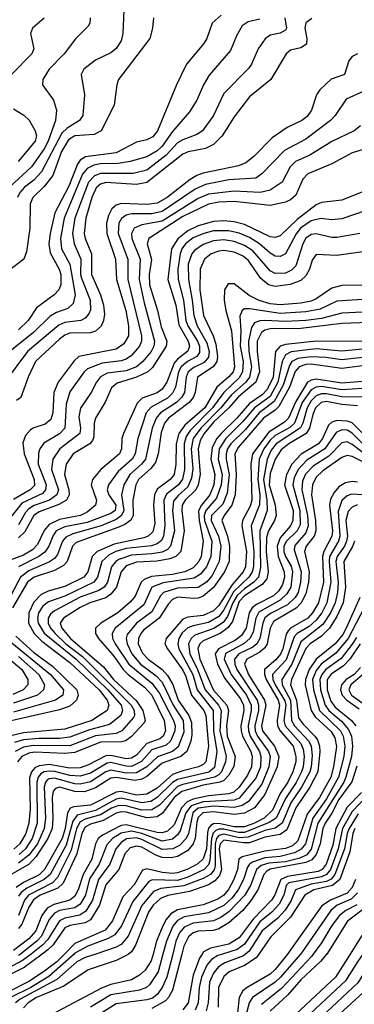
# Model space of a CAD drawing. Header units: inches. Extents: x 990535 to 1117859, y 769386 to 892122.
# Tile 884 of 1056: x 1056535 to 1057838, y 859804 to 863643. Entities that reach past the tile are written whole.
import ezdxf

# ---------------------------------------------------------------- set-up
doc = ezdxf.new("R2010")
doc.units = ezdxf.units.IN
doc.header["$MEASUREMENT"] = 0
doc.layers.add('B0855', color=7, linetype='Continuous')
doc.layers.add('B0856', color=7, linetype='Continuous')

msp = doc.modelspace()

# ---------------------------------------------------------------- linework, layer by layer
at = {"layer": 'B0855', "color": 5}
for points, elevation in [([(1056578.8, 860000), (1056545.7, 859974.3), (1056470, 859934.2)], 3760), ([(1056709.3, 860000), (1056679.4, 859970), (1056627, 859930), (1056570, 859893.4), (1056488.3, 859851.7)], 3820), ([(1056622.4, 860000), (1056552.2, 859947.8), (1056490, 859915.6)], 3780), ([(1056746.8, 860000), (1056647.9, 859912.1), (1056578.1, 859870), (1056498.3, 859830)], 3840), ([(1056830.8, 860000), (1056790, 859986.5), (1056757.6, 859970), (1056679.9, 859900.1), (1056536.5, 859823.5), (1056518.6, 859810)], 3860), ([(1056537.7, 860000), (1056530, 859994)], 3740), ([(1056958.2, 860000), (1056950, 859993.9), (1056910, 859975.1), (1056801.5, 859938.5), (1056706, 859874), (1056600.6, 859830), (1056567.7, 859810), (1056549.8, 859790)], 3880), ([(1057054, 860000), (1057046.8, 859973.2), (1057023.4, 859936.6), (1057002, 859918), (1056970, 859899.9), (1056890, 859881.6), (1056852.7, 859867.3), (1056657.7, 859762.3)], 3920), ([(1057092.7, 860000), (1057074, 859930), (1057039.8, 859880.2), (1057028.5, 859870), (1057001.3, 859858.7), (1056890, 859841.2), (1056810, 859792.9)], 3940), ([(1057130.6, 860000), (1057108.2, 859910), (1057090.2, 859869.8), (1057070, 859842.1), (1057051.6, 859828.4), (1057030, 859821.4), (1056910, 859805.5), (1056830, 859754.9)], 3960), ([(1057166.4, 860000), (1057130, 859859.3), (1057114.2, 859830), (1057102.1, 859817.9), (1057050, 859788)], 3980), ([(1057245.6, 860000), (1057235.7, 859984.3), (1057210, 859918), (1057190.4, 859810), (1057170, 859782.2)], 4020), ([(1057325, 860000), (1057306.1, 859993.9), (1057281.3, 859978.7), (1057264.1, 859955.9), (1057242.5, 859910), (1057233.8, 859870), (1057229.5, 859810), (1057218.7, 859781.3)], 4040), ([(1057414.9, 860000), (1057406.6, 859993.4), (1057334.2, 859965.8), (1057309.5, 859950), (1057290, 859925.4), (1057273.8, 859890), (1057268.7, 859810), (1057261.1, 859778.9)], 4060), ([(1057466, 860000), (1057455.3, 859984.7), (1057410, 859955.2), (1057350.1, 859930), (1057330, 859912.6), (1057309, 859870), (1057307.3, 859792.7)], 4080), ([(1057577.5, 860000), (1057530, 859939.9), (1057510, 859921.3), (1057420.7, 859870), (1057403.9, 859856.1), (1057390, 859830), (1057383.2, 859770)], 4120), ([(1057628.3, 860000), (1057550.4, 859909.6), (1057530, 859890), (1057441.5, 859830), (1057429.2, 859810), (1057402.8, 859710)], 4140), ([(1057678.5, 860000), (1057671.3, 859990), (1057554.8, 859865.2), (1057476.4, 859803.6)], 4160), ([(1057730.6, 860000), (1057730, 859999), (1057708, 859972), (1057630, 859899.3), (1057579.8, 859840.2), (1057510, 859777.7)], 4180), ([(1057821.8, 860000), (1057764.6, 859910), (1057571.5, 859728.5)], 4220), ([(1057871.8, 860000), (1057850, 859970), (1057804.3, 859895.7), (1057610, 859715)], 4240), ([(1057929.8, 860000), (1057918.4, 859981.6), (1057890, 859948.7), (1057852.3, 859887.7), (1057710, 859754.8)], 4260), ([(1057984.3, 860000), (1057950, 859940.6), (1057871.9, 859848.1), (1057750, 859737.9)], 4280)]:
    msp.add_lwpolyline(points, dxfattribs=dict(at, elevation=elevation))
at = {"layer": 'B0856', "color": 5}
for points, elevation in [([(1056941.7, 863710), (1056936.9, 863590), (1056930, 863561.1), (1056910, 863530.7), (1056890, 863514), (1056830, 863486.2), (1056784.8, 863450), (1056774.4, 863430), (1056787.1, 863350), (1056781.1, 863270), (1056767.7, 863250), (1056719, 863221), (1056698.7, 863201.3), (1056619.8, 863050), (1056590, 863017), (1056553.4, 862990), (1056535.3, 862970), (1056525.8, 862950)], 3060), ([(1057470, 863645), (1057424.4, 863635.6), (1057400.7, 863619.3), (1057378.9, 863581.1), (1057356.4, 863523.6), (1057272.9, 863427.1), (1057250.6, 863390), (1057224.5, 863330), (1057195.9, 863284.1), (1057130, 863207.7), (1057090, 863150), (1057070, 863132.1), (1057030, 863108.3), (1056965.5, 863090), (1056917.9, 863082.1), (1056850, 863081.3), (1056823.3, 863076.7), (1056797.2, 863062.8), (1056779.4, 863040.6), (1056707.3, 862870), (1056693.7, 862790), (1056697.6, 862750), (1056730.3, 862690), (1056751.2, 862570), (1056743, 862537), (1056722.4, 862517.6), (1056678.5, 862501.5), (1056653.1, 862486.9), (1056590, 862425.5), (1056430, 862298)], 3140), ([(1057567.8, 863650), (1057573.4, 863610), (1057570, 863602.5), (1057549, 863591), (1057510, 863583.1), (1057491.3, 863568.7), (1057463.6, 863530), (1057437.9, 863470), (1057426.4, 863453.6), (1057330, 863355), (1057289.7, 863270), (1057246.5, 863210), (1057224.6, 863195.4), (1057170, 863175.2), (1057150, 863162.7), (1057105.5, 863114.5), (1057030, 863056.6), (1056976.4, 863043.6), (1056850, 863044), (1056825.5, 863034.5), (1056802.4, 863010), (1056749.4, 862870), (1056739.9, 862810), (1056746.2, 862770), (1056772.3, 862710), (1056771.5, 862650), (1056775.2, 862635.2), (1056809.2, 862550), (1056810, 862512.3), (1056803.6, 862496.4), (1056790, 862479.2), (1056772.8, 862470), (1056710, 862462), (1056687.6, 862452.4), (1056564.9, 862350), (1056482.1, 862237.9)], 3160), ([(1057055.7, 863650), (1057052.6, 863610), (1057041.5, 863570), (1056919, 863410), (1056912.5, 863390), (1056902.6, 863310), (1056851.4, 863210), (1056824.3, 863195.7), (1056750, 863190), (1056725.1, 863174.9), (1056697.8, 863130), (1056663.7, 863036.2), (1056630, 862993), (1056586.1, 862950), (1056575.1, 862924.9), (1056574, 862830), (1056561.2, 862738.8), (1056550.8, 862709.2), (1056490, 862663.2)], 3080), ([(1056809.4, 863650), (1056807.7, 863630), (1056801.5, 863618.5), (1056751.4, 863568.6), (1056707.8, 863510), (1056649.6, 863450), (1056624.4, 863410), (1056623.2, 863390), (1056666, 863330), (1056678.4, 863290), (1056674.2, 863250), (1056645.9, 863170), (1056630, 863139.9), (1056580.4, 863070), (1056494.5, 862990)], 3040), ([(1056630.1, 863649.9), (1056584.7, 863610), (1056576.3, 863590), (1056590.1, 863530.1), (1056582, 863510), (1056502.8, 863430)], 3020), ([(1057672.5, 863647.5), (1057649, 863631), (1057645.5, 863610), (1057653, 863570), (1057651.4, 863548.6), (1057630, 863534.1), (1057590, 863524.3), (1057572.6, 863510), (1057512.7, 863410), (1057430, 863342.8), (1057370, 863264.5), (1057323, 863190), (1057290, 863157.1), (1057258.4, 863141.6), (1057191.6, 863128.4), (1057170, 863118.9), (1057030, 863008.4), (1056990, 863001.3), (1056870, 863007.9), (1056850, 863001.5), (1056832.7, 862987.3), (1056815.1, 862950), (1056792.1, 862870), (1056785.6, 862810), (1056789.6, 862790), (1056814.8, 862730), (1056814.7, 862650), (1056849.6, 862570), (1056861.6, 862530), (1056864.5, 862495.5), (1056861.3, 862470), (1056851.9, 862448.2), (1056830, 862429.2), (1056810, 862422.9), (1056730, 862421.6), (1056710, 862413.5), (1056690, 862397.6), (1056596.8, 862310), (1056567.5, 862250), (1056539.1, 862170), (1056522.2, 862157.8)], 3180), ([(1057319.3, 863660.7), (1057284.7, 863630), (1057264.1, 863570), (1057252.1, 863550), (1057185, 863470), (1057145.3, 863390), (1057071, 863210), (1057053.2, 863186.8), (1057030, 863174.9), (1056990, 863165.6), (1056910, 863124.8), (1056791.6, 863108.4), (1056770, 863095), (1056759.5, 863080.5), (1056726.1, 862993.9), (1056671.6, 862890), (1056653, 862810), (1056648.6, 862770), (1056653.9, 862733.9), (1056688.9, 862670), (1056694.4, 862650), (1056694.8, 862610), (1056687.4, 862590), (1056669.5, 862570), (1056599.7, 862520.3), (1056567.6, 862470), (1056530, 862434.2)], 3120), ([(1057850, 863510.7), (1057830, 863500.5), (1057816.4, 863483.6), (1057800.1, 863430), (1057747.9, 863412.1), (1057703.6, 863370), (1057691.3, 863350), (1057671.7, 863290), (1057654.1, 863265.9), (1057633.4, 863250), (1057577, 863223), (1057517.7, 863182.3), (1057447, 863110), (1057415.4, 863084.7), (1057386.5, 863073.5), (1057250, 863044.8), (1057224.4, 863035.6), (1057199.3, 863020.7), (1057109.3, 862950), (1057070, 862928.5), (1057030, 862922.6), (1056930, 862926.3), (1056910, 862920.2), (1056893.8, 862906.2), (1056880.4, 862879.6), (1056872.5, 862850), (1056873.5, 862810), (1056907.9, 862710), (1056911.3, 862630), (1056948.5, 862510), (1056958.7, 862450), (1056959.1, 862410), (1056940.9, 862379.1), (1056910, 862358), (1056765.3, 862330), (1056746.6, 862313.4), (1056684.6, 862230), (1056667.4, 862190), (1056663.5, 862110), (1056656, 862084), (1056634.2, 862065.8), (1056590, 862052.4), (1056576.1, 862043.9), (1056557.7, 862022.3), (1056547, 861993), (1056552.1, 861950), (1056590.7, 861850), (1056592.4, 861827.6), (1056576, 861810), (1056510, 861772.4)], 3220), ([(1057874.9, 863365.1), (1057807, 863333), (1057764.2, 863270), (1057745.3, 863250), (1057650, 863177.7), (1057566.2, 863133.8), (1057477.9, 863042.1), (1057454.7, 863025.3), (1057350, 863018.3), (1057258.8, 863001.2), (1057217.8, 862982.2), (1057090, 862895.6), (1057050, 862886.2), (1056970, 862886.2), (1056950, 862881.2), (1056931.4, 862868.6), (1056921, 862850), (1056918, 862810), (1056956.4, 862710), (1056955.8, 862630), (1057009.8, 862410), (1057009.5, 862390), (1057001.3, 862370), (1056970, 862333.9), (1056950, 862319.5), (1056930, 862313.1), (1056855.8, 862304.2), (1056798.2, 862281.8), (1056785.5, 862270), (1056730, 862191.6), (1056715.8, 862144.2), (1056710.4, 862050), (1056690, 862028.7), (1056628.3, 861991.7), (1056613.2, 861970), (1056607.5, 861952.5), (1056607, 861910), (1056637.4, 861830), (1056635.7, 861810), (1056623.8, 861796.2), (1056542.5, 861757.5), (1056489.2, 861690.8)], 3240), ([(1056510, 863295.4), (1056551.4, 863271.4), (1056571.7, 863251.8), (1056595.2, 863210), (1056600.5, 863190), (1056595.1, 863170), (1056528.2, 863090)], 3020), ([(1057862.6, 863230), (1057837.8, 863210), (1057751.2, 863168.8), (1057664.7, 863115.3), (1057609.6, 863090), (1057588.2, 863070), (1057557.2, 863010), (1057510, 862978.3), (1057470.9, 862969.1), (1057370, 862975.3), (1057270, 862962.8), (1057230, 862946), (1057090, 862857.9), (1057010, 862843.2), (1056980.1, 862830), (1056970.1, 862810), (1056971.2, 862790), (1057003.8, 862710), (1056999.8, 862630), (1057019.3, 862539.3), (1057060, 862390), (1057056.8, 862370), (1057046.2, 862350), (1057014.1, 862310), (1056989.7, 862290), (1056950, 862274.1), (1056875.6, 862264.4), (1056849.8, 862250.2), (1056833.6, 862230), (1056812.8, 862190), (1056771.4, 862128.6), (1056765.4, 862094.6), (1056771.4, 862050), (1056768.4, 862030), (1056690.7, 861970), (1056663.8, 861930), (1056657.9, 861890), (1056685.2, 861810), (1056679.9, 861790), (1056650.5, 861770), (1056591.6, 861748.4), (1056570, 861735.7), (1056557.7, 861722.3), (1056530, 861673.8)], 3260), ([(1057911.3, 863148.7), (1057830, 863123.7), (1057750, 863081.7), (1057657.4, 863042.6), (1057637.9, 863022), (1057610, 862958.5), (1057590, 862941.2), (1057570, 862931.3), (1057510, 862918.8), (1057370, 862934), (1057310, 862931.7), (1057270, 862924.2), (1057170, 862876.5), (1057037.4, 862790), (1057031.1, 862768.9), (1057048.5, 862708.5), (1057039.2, 862650), (1057040.8, 862610), (1057071.5, 862510), (1057085.5, 862445.5), (1057108, 862390), (1057105.4, 862370), (1057052.6, 862287.4), (1057034, 862270), (1056990.3, 862249.7), (1056914.2, 862225.8), (1056891.7, 862208.3), (1056867.8, 862152.2), (1056829.7, 862090), (1056824.6, 862070), (1056823.1, 862016.9), (1056817.7, 862002.3), (1056807.8, 861990), (1056742.6, 861950), (1056716.1, 861910), (1056709.1, 861870), (1056726.3, 861810), (1056727.8, 861790), (1056717.4, 861770), (1056686.6, 861753.4), (1056610, 861724.1), (1056590, 861710.2), (1056554.1, 861645.9), (1056530, 861623.3)], 3280), ([(1057910, 862988.3), (1057790, 862939.9), (1057710, 862930.3), (1057690, 862921.9), (1057615.2, 862864.8), (1057550, 862801), (1057542, 862798), (1057530, 862793.9), (1057510, 862797.1), (1057410, 862844.2), (1057370, 862855.5), (1057330, 862859.1), (1057290, 862856.5), (1057230, 862839.3), (1057190, 862820.5), (1057150.8, 862789.2), (1057126.3, 862750), (1057112.3, 862630), (1057142.7, 862530), (1057154, 862454), (1057191.3, 862390), (1057196.2, 862370), (1057189.5, 862350.5), (1057150, 862319.7), (1057136.4, 862303.6), (1057108.1, 862230), (1057090, 862202.2), (1057070, 862187.8), (1057012.4, 862167.6), (1056991.9, 862148.2), (1056938.6, 862030), (1056932.4, 862010), (1056931.3, 861970), (1056923.3, 861950), (1056850.7, 861889.3), (1056817.8, 861850), (1056813.4, 861830), (1056834.3, 861770), (1056829.4, 861750), (1056797, 861723), (1056771.7, 861710), (1056690, 861694.7), (1056650, 861675.5), (1056630, 861651.6), (1056603.6, 861596.4), (1056584, 861576), (1056550, 861554.8), (1056490, 861532.8)], 3320), ([(1057930, 862914.9), (1057790, 862866.8), (1057750, 862862.5), (1057708.3, 862868.3), (1057670, 862859.5), (1057628.1, 862830), (1057611.1, 862808.9), (1057570, 862730.4), (1057550, 862719.7), (1057530, 862721.6), (1057510, 862732.9), (1057468.3, 862770), (1057430, 862794.1), (1057390, 862811.3), (1057350, 862820.5), (1057290, 862819.7), (1057252.1, 862810), (1057210, 862792.6), (1057180.1, 862770), (1057166.1, 862750), (1057159.8, 862730), (1057151.1, 862670), (1057152.2, 862630), (1057173.2, 862550), (1057182.5, 862470), (1057190.2, 862450), (1057227, 862390), (1057235.1, 862370), (1057235, 862345), (1057225, 862330), (1057187.8, 862310), (1057163.8, 862290), (1057153, 862270), (1057141, 862210), (1057130, 862187.6), (1057110, 862167.6), (1057047.4, 862132.6), (1057027.4, 862110), (1056994.5, 862010), (1056985.1, 861950), (1056972.5, 861930), (1056918.5, 861881.5), (1056880.4, 861830), (1056875.3, 861810), (1056882.1, 861790), (1056908.8, 861750), (1056906.2, 861730), (1056890, 861717.8), (1056797.4, 861682.6), (1056710, 861666), (1056677.2, 861650), (1056663.2, 861630), (1056648.3, 861590), (1056632.7, 861567.3), (1056609.4, 861550), (1056530, 861510)], 3340), ([(1057860.2, 862810), (1057770, 862793.8), (1057750, 862793.5), (1057690, 862807.9), (1057670, 862805.3), (1057650, 862791.7), (1057637.6, 862770), (1057610, 862683.2), (1057593.7, 862666.3), (1057570, 862655.6), (1057530, 862653.4), (1057510, 862664.1), (1057442.4, 862742.4), (1057410, 862762.7), (1057370, 862778.3), (1057330, 862784.4), (1057290, 862780.6), (1057250, 862766.5), (1057216, 862744), (1057204.7, 862730), (1057191, 862690), (1057192.1, 862630), (1057206.8, 862550), (1057212.4, 862490), (1057226.5, 862450), (1057263.9, 862383.9), (1057272.6, 862350), (1057270, 862326.8), (1057253.6, 862306.4), (1057212.5, 862287.5), (1057191, 862270), (1057183.7, 862250), (1057176.9, 862190), (1057165.2, 862170), (1057145.1, 862150), (1057083.7, 862110), (1057066, 862090), (1057051, 862050), (1057024.4, 861930), (1057009.8, 861910), (1056963.7, 861870), (1056940.4, 861830), (1056930.7, 861790), (1056940.3, 861730), (1056930.7, 861710), (1056910, 861694.6), (1056852.6, 861670), (1056741.7, 861638.3), (1056714.7, 861625.3), (1056702, 861610), (1056682, 861558), (1056670, 861542.2), (1056651.3, 861528.7), (1056570, 861494.8), (1056538.4, 861470), (1056452, 861310)], 3360), ([(1057890, 862740.3), (1057770, 862723.6), (1057690, 862727.5), (1057674.6, 862705.4), (1057664, 862670), (1057650, 862644.2), (1057630, 862626.1), (1057588.8, 862611.2), (1057530, 862603.2), (1057503.5, 862610), (1057474.5, 862634.5), (1057425.2, 862705.2), (1057402.4, 862722.4), (1057370, 862737.1), (1057330, 862742.8), (1057310, 862740.3), (1057280.9, 862730), (1057254.2, 862710), (1057237.7, 862670), (1057236.5, 862590), (1057250.7, 862490), (1057288.9, 862410), (1057298.2, 862378.2), (1057305.6, 862330), (1057302.7, 862310), (1057288.9, 862290), (1057227.4, 862250), (1057218.5, 862190), (1057210.2, 862170), (1057194.3, 862150), (1057114.3, 862090), (1057098.7, 862070), (1057086, 862034), (1057073.5, 861950), (1057063.1, 861916.9), (1057046.1, 861893.9), (1056997.8, 861850), (1056986.9, 861830), (1056975.2, 861770), (1056976.1, 861710), (1056967.6, 861692.4), (1056944.7, 861675.3), (1056917.2, 861662.8), (1056755.1, 861604.9), (1056740.2, 861590), (1056719.5, 861530), (1056705.5, 861514.5), (1056670, 861495.8), (1056590.5, 861470), (1056565.4, 861450), (1056506.8, 861350)], 3380), ([(1057910, 862608.2), (1057790, 862607.2), (1057750, 862596.6), (1057690, 862554.4), (1057670, 862545.7), (1057630, 862537.4), (1057550, 862531.4), (1057510, 862535.2), (1057467.8, 862547.8), (1057428.3, 862568.3), (1057370, 862614), (1057347.2, 862612.8), (1057332.8, 862590), (1057331.3, 862550), (1057337.5, 862510), (1057360.4, 862430), (1057372.1, 862287.9), (1057365.7, 862270), (1057350, 862250.5), (1057302.5, 862210), (1057255.8, 862130), (1057178, 862062), (1057154.5, 862030), (1057144.2, 861990), (1057143.2, 861910), (1057135.8, 861870), (1057121.1, 861850), (1057070, 861812.3), (1057059.5, 861790), (1057056.3, 861750), (1057061.4, 861678.6), (1057053.9, 861646.1), (1057035.7, 861630), (1057017.6, 861622.4), (1056902.2, 861597.8), (1056835.8, 861570), (1056817.1, 861550), (1056799.5, 861490), (1056784.7, 861470), (1056710, 861433.2), (1056645.3, 861414.7), (1056618.4, 861401.6), (1056590, 861372.2), (1056569.7, 861330), (1056568.5, 861290), (1056591.4, 861250), (1056620.4, 861220.4), (1056730, 861137), (1056844.3, 861030), (1056875.2, 860990), (1056881.9, 860970), (1056875.2, 860950), (1056815.6, 860910), (1056710, 860876.5), (1056550, 860863.1), (1056495.3, 860850)], 3420), ([(1057970, 862559), (1057770, 862545.6), (1057705.5, 862514.5), (1057650, 862503.6), (1057550, 862498.3), (1057430, 862516.5), (1057410, 862515.8), (1057401.3, 862510), (1057392.8, 862487.2), (1057396.1, 862430), (1057393.3, 862370), (1057405, 862310), (1057402.8, 862270), (1057390, 862247.2), (1057330.2, 862189.8), (1057286.2, 862130), (1057198.4, 862041.6), (1057182.6, 862017.4), (1057175, 861990), (1057176.4, 861890), (1057168.3, 861851.7), (1057153.1, 861830), (1057106.4, 861793.6), (1057095.7, 861770), (1057100.6, 861670), (1057095.2, 861630), (1057087.3, 861612.7), (1057070, 861599.6), (1057047.9, 861592.1), (1056950, 861581.2), (1056909.8, 861570.2), (1056882.8, 861557.2), (1056855, 861530), (1056837.9, 861470), (1056823.2, 861450), (1056710, 861395.4), (1056646.9, 861373.1), (1056624.2, 861355.8), (1056607.7, 861330), (1056603.6, 861310), (1056606.3, 861290), (1056630, 861251), (1056754.2, 861150), (1056877.8, 861030), (1056929.3, 860970), (1056935.2, 860950), (1056928.2, 860930), (1056884.4, 860895.6), (1056806.3, 860873.7), (1056730, 860845.4), (1056690, 860839.8), (1056610, 860841), (1056550, 860835.5), (1056514.7, 860825.3)], 3440), ([(1057950, 862507.2), (1057790, 862499.1), (1057710, 862478.2), (1057650, 862470.8), (1057570, 862466.9), (1057489, 862471), (1057470, 862469.5), (1057450, 862461), (1057437.4, 862442.6), (1057425.8, 862390), (1057427.4, 862350), (1057438, 862290), (1057430, 862250), (1057415.4, 862230), (1057359.6, 862180.4), (1057317.8, 862130), (1057239.9, 862050), (1057210.3, 862010), (1057202.8, 861970), (1057208.6, 861891.4), (1057204.5, 861855.5), (1057190, 861822.4), (1057151.4, 861788.6), (1057134, 861766), (1057130.2, 861730), (1057137.4, 861650), (1057122.5, 861590), (1057110, 861577), (1057090, 861567.2), (1057050, 861560.1), (1056970, 861555.9), (1056921.5, 861538.5), (1056908.6, 861530), (1056892.7, 861510), (1056877, 861450), (1056863.9, 861430), (1056843.1, 861416.9), (1056770, 861392), (1056670, 861338.4), (1056654.2, 861325.8), (1056645.3, 861310), (1056645.3, 861290), (1056654.9, 861270), (1056672.2, 861250), (1056714, 861210), (1056779.7, 861159.7), (1056968.6, 860970), (1056980.2, 860950), (1056982, 860930), (1056978.1, 860921.9), (1056933.1, 860870), (1056910, 860860.2), (1056830, 860850.7), (1056730, 860812.4), (1056587.1, 860812.9), (1056550, 860806.8), (1056516.5, 860790)], 3460), ([(1057930, 862463.8), (1057790, 862458.3), (1057630, 862439.2), (1057510, 862438.2), (1057490, 862433.3), (1057476.6, 862423.4), (1057460.3, 862390), (1057459.5, 862350), (1057468.6, 862270), (1057454.1, 862230), (1057386.8, 862173.2), (1057350, 862129.3), (1057290, 862073.3), (1057253, 862030), (1057237.2, 862002.8), (1057229.9, 861970), (1057237.8, 861870), (1057230.3, 861830), (1057220.2, 861810), (1057179.1, 861770), (1057167.5, 861750), (1057165.8, 861730), (1057174.8, 861650), (1057162.2, 861570), (1057143.4, 861550), (1057119.6, 861540.4), (1057070, 861532.2), (1056990, 861528), (1056950, 861513.1), (1056930, 861490), (1056911.3, 861430), (1056890, 861403.2), (1056870, 861389.4), (1056808, 861370), (1056770, 861350.9), (1056704.9, 861310), (1056692.7, 861290), (1056698.8, 861270), (1056732.8, 861230), (1056860.5, 861120.5), (1056900.5, 861070), (1056988.6, 860988.6), (1057014.1, 860950), (1057023.1, 860910), (1057019, 860901), (1056970, 860848.2), (1056950, 860832.7), (1056932.8, 860827.2), (1056850, 860826.4), (1056750, 860785.2), (1056710, 860782.3), (1056593.3, 860786.7), (1056570, 860782.7), (1056543.3, 860770), (1056526.1, 860750)], 3480), ([(1057930, 862388.6), (1057690, 862389.7), (1057570, 862376.3), (1057549.4, 862370), (1057530.7, 862349.3), (1057521.5, 862250), (1057498.9, 862201.1), (1057479.6, 862180.4), (1057430, 862146.2), (1057380.8, 862090), (1057319.3, 862030), (1057302.4, 862010), (1057285, 861975), (1057278.7, 861930), (1057294.6, 861870), (1057290.5, 861830), (1057274.8, 861790), (1057242.4, 861750), (1057231.8, 861728.2), (1057233.3, 861690), (1057249.5, 861610.5), (1057241.4, 861550), (1057232.7, 861530), (1057210, 861505.8), (1057177.8, 861490), (1057130, 861480.1), (1057047.9, 861472.1), (1057019.3, 861460.7), (1057007.3, 861450), (1056984.8, 861395.2), (1056966.9, 861373.1), (1056917.2, 861330), (1056850.1, 861290), (1056830.5, 861270), (1056830.1, 861250), (1056841.1, 861230), (1056901.2, 861161.2), (1056938, 861110), (1056957.4, 861090), (1057021.1, 861041.1), (1057049, 861009), (1057097.4, 860910), (1057102.3, 860870), (1057094.2, 860850), (1057080.3, 860839.7), (1057030, 860820.5), (1056990, 860775.8), (1056970, 860764.1), (1056950, 860761.4), (1056890, 860774), (1056870, 860772.4), (1056802.8, 860737.2), (1056770, 860725.5), (1056730, 860724.6), (1056650, 860738.5), (1056610, 860733.8), (1056594.1, 860725.9), (1056580.1, 860710), (1056573.2, 860686.8), (1056575.2, 860564.8), (1056570.8, 860510), (1056559, 860470), (1056535.7, 860430), (1056511.3, 860408.7)], 3520), ([(1057870, 862358.7), (1057790, 862351.4), (1057690, 862359.5), (1057591.7, 862348.3), (1057570, 862337), (1057556.7, 862310), (1057540.5, 862230), (1057510, 862174.3), (1057450, 862129.8), (1057404.1, 862075.9), (1057337.4, 862010), (1057312, 861970), (1057307.7, 861930), (1057323.1, 861870), (1057319.8, 861830), (1057301.8, 861778.2), (1057260.3, 861730), (1057253.4, 861710), (1057254.9, 861690), (1057282.9, 861610), (1057279.8, 861550), (1057262.3, 861510), (1057238.8, 861481.2), (1057214.4, 861465.6), (1057093.1, 861446.9), (1057050, 861430.2), (1057017.9, 861362.1), (1056906.8, 861270), (1056895.1, 861250), (1056896.5, 861230), (1056906.5, 861210), (1056960.2, 861130), (1057050, 861056.3), (1057078.5, 861018.5), (1057133.9, 860910), (1057139.8, 860890), (1057138.9, 860870), (1057122.6, 860830), (1057105.2, 860814.8), (1057050, 860795.6), (1057009.3, 860750.7), (1056970, 860731.8), (1056950, 860732.1), (1056890, 860746.7), (1056875.8, 860744.2), (1056810, 860705.8), (1056770, 860693.1), (1056730, 860695.7), (1056671.7, 860711.7), (1056650, 860713.5), (1056629.7, 860710.3), (1056617.4, 860702.6), (1056606.2, 860690), (1056600.9, 860670), (1056602.8, 860510), (1056583.5, 860450), (1056556.9, 860410), (1056532.1, 860387.9)], 3540), ([(1057870, 862326.5), (1057790, 862316.7), (1057726.7, 862326.7), (1057670, 862328.7), (1057617.8, 862322.2), (1057595.1, 862310), (1057585.4, 862294.6), (1057561.6, 862218.4), (1057526.1, 862153.9), (1057467.1, 862110), (1057414.1, 862045.9), (1057357.4, 861990), (1057344, 861970), (1057338.7, 861950), (1057339.6, 861930), (1057350.8, 861870), (1057342.4, 861797.6), (1057325.4, 861754.6), (1057281.6, 861710), (1057280.2, 861690), (1057309.6, 861630), (1057318.5, 861590), (1057311.4, 861530), (1057284, 861476), (1057263, 861450), (1057230, 861428.9), (1057150, 861427.1), (1057095.2, 861410), (1057083.2, 861396.8), (1057050, 861334.8), (1056989.8, 861290), (1056953.9, 861246.1), (1056949.8, 861230), (1056952.7, 861210), (1056971.3, 861170), (1057005.8, 861130), (1057065.6, 861085.6), (1057090, 861059.7), (1057132.1, 860970), (1057171, 860910), (1057174.4, 860865.6), (1057152, 860808), (1057130.5, 860789.5), (1057070.9, 860769.1), (1057030, 860730), (1056990, 860706.5), (1056950, 860705.8), (1056890, 860716.8), (1056870, 860710.6), (1056810, 860671.6), (1056770, 860662), (1056750, 860663.1), (1056670, 860685.2), (1056650, 860683.1), (1056642.2, 860677.8), (1056634.6, 860670), (1056630, 860650), (1056634.7, 860530), (1056630, 860490), (1056604, 860430), (1056570, 860384.8), (1056530, 860354.7)], 3560), ([(1057870, 862293), (1057790, 862283.7), (1057670, 862300.3), (1057650, 862299.2), (1057623.8, 862290), (1057608.2, 862271.8), (1057585.1, 862210), (1057544.7, 862135.3), (1057530, 862120.1), (1057484.9, 862090), (1057385.3, 861974.7), (1057373.2, 861950), (1057378.2, 861870), (1057374.1, 861790), (1057361.2, 861750), (1057330.8, 861710), (1057322.1, 861690), (1057343.8, 861630), (1057352.6, 861590), (1057350.2, 861530), (1057333, 861490), (1057290, 861428.8), (1057250, 861395.5), (1057230, 861387.7), (1057213.3, 861386.8), (1057150, 861391.7), (1057130, 861382.9), (1057114, 861366), (1057078.2, 861310), (1057017.5, 861262.5), (1057006, 861250), (1056997.2, 861230), (1056996.8, 861210), (1057013.4, 861173.4), (1057035.7, 861150), (1057089.3, 861109.3), (1057110, 861086.1), (1057130.7, 861050.7), (1057152.3, 860990), (1057194.2, 860930), (1057203.3, 860903.3), (1057205.8, 860854.2), (1057201.4, 860830), (1057185.6, 860790), (1057162.4, 860770), (1057090, 860743.7), (1057030, 860692), (1057010, 860681.5), (1056983.1, 860676.9), (1056910, 860688), (1056890, 860685.6), (1056830, 860647.5), (1056787.2, 860632.8), (1056750, 860633.9), (1056690, 860650.1), (1056674.5, 860645.5), (1056665.6, 860634.4), (1056660.8, 860610), (1056664, 860530), (1056660.9, 860490), (1056644.3, 860450), (1056599.2, 860380.8), (1056571.3, 860350), (1056467, 860290)], 3580), ([(1057870, 862233), (1057790, 862225.8), (1057690, 862241.5), (1057670, 862238.2), (1057656.5, 862230), (1057610, 862154.4), (1057582.3, 862090), (1057565.8, 862074.2), (1057505.7, 862034.3), (1057441.9, 861950), (1057434.8, 861910), (1057439.1, 861770), (1057433.1, 861746.9), (1057402.8, 861690), (1057400.2, 861670), (1057417.9, 861570), (1057414.4, 861510), (1057405.4, 861490), (1057361.5, 861438.5), (1057310, 861359.1), (1057290, 861338.7), (1057250, 861319.4), (1057190, 861313.9), (1057170, 861305.8), (1057104.8, 861230), (1057100.2, 861210), (1057109.8, 861190), (1057170, 861107.2), (1057182.1, 861082.1), (1057204, 861010), (1057251.8, 860950), (1057260, 860930), (1057270.5, 860810), (1057260.4, 860750), (1057250, 860738.6), (1057231.8, 860730), (1057170, 860714.9), (1057130, 860699.9), (1057070, 860647), (1057030, 860622.7), (1056990, 860620), (1056930, 860633.9), (1056910, 860631.7), (1056810, 860580), (1056745.7, 860574.3), (1056730.7, 860569.3), (1056721, 860550), (1056712.1, 860490), (1056700, 860450), (1056631.1, 860330), (1056610.7, 860309.3), (1056550, 860279.5), (1056521.2, 860258.8)], 3620), ([(1057870, 862204.8), (1057790, 862199.9), (1057710, 862213.3), (1057689.3, 862210.7), (1057670, 862199.8), (1057635.6, 862150), (1057605, 862070), (1057586.5, 862053.5), (1057530, 862021.9), (1057510, 862004.1), (1057485.2, 861970), (1057467.8, 861930), (1057462.9, 861850), (1057469.6, 861790), (1057468.9, 861751.1), (1057436.1, 861670), (1057447.1, 861570), (1057445.4, 861510), (1057440.8, 861490), (1057427.4, 861470), (1057367.8, 861412.2), (1057330, 861342), (1057310, 861315.9), (1057270, 861292.1), (1057210, 861279.8), (1057190, 861271.5), (1057168, 861252), (1057154.8, 861230), (1057151.1, 861210), (1057155, 861190), (1057208.9, 861090), (1057225.8, 861030), (1057288.1, 860950), (1057289.4, 860870), (1057303.1, 860790), (1057293.2, 860726.8), (1057271.2, 860708.8), (1057150, 860680.9), (1057130, 860668.7), (1057070, 860609.8), (1057045.2, 860594.8), (1057010, 860589), (1056930, 860607.1), (1056910, 860604.1), (1056830, 860560.2), (1056758.6, 860541.4), (1056741.7, 860518.3), (1056715.8, 860424.2), (1056653, 860310), (1056630.5, 860290), (1056562.6, 860257.4), (1056540.2, 860239.8), (1056530, 860225.2)], 3640), ([(1057870, 862171.4), (1057790, 862172.7), (1057730, 862184.5), (1057710, 862184.1), (1057690, 862176.5), (1057670, 862156.8), (1057654.4, 862130), (1057638.3, 862070), (1057628.6, 862051.4), (1057534, 861990), (1057514.9, 861965.1), (1057498.8, 861930), (1057484, 861850), (1057497.7, 861770), (1057498.3, 861730), (1057469.7, 861650), (1057473.4, 861506.6), (1057465.3, 861470), (1057447.4, 861450), (1057410, 861424.5), (1057382.1, 861397.9), (1057364.6, 861370), (1057343.7, 861316.3), (1057327.2, 861292.8), (1057291, 861269), (1057217.3, 861242.7), (1057202, 861230), (1057192.7, 861210), (1057197.5, 861170), (1057227.7, 861110), (1057257.2, 861030), (1057309.4, 860970), (1057318.9, 860950), (1057314.8, 860870), (1057339.4, 860770), (1057336.9, 860750), (1057320.4, 860710), (1057310, 860698.5), (1057292.9, 860690), (1057170, 860661.5), (1057150, 860652.6), (1057079.6, 860580.4), (1057050, 860562.4), (1057010, 860561.2), (1056950, 860577.4), (1056921.3, 860578.7), (1056891.8, 860568.2), (1056850, 860542.7), (1056790, 860525.9), (1056770, 860515), (1056756.2, 860490), (1056735.2, 860404.8), (1056681.4, 860298.6), (1056661.9, 860278.1), (1056568.3, 860230), (1056553.7, 860210), (1056529.9, 860150.1)], 3660), ([(1057850, 862137), (1057790, 862142.6), (1057730, 862154.3), (1057709.2, 862150), (1057687.3, 862130), (1057676, 862104), (1057663, 862050), (1057650.4, 862030), (1057583.1, 861990), (1057553.8, 861966.1), (1057530.4, 861929.6), (1057510, 861874.3), (1057506.5, 861830), (1057529.6, 861750), (1057533.4, 861710), (1057527.2, 861690), (1057503.7, 861650), (1057496, 861624), (1057494.6, 861570), (1057502.9, 861490), (1057496.9, 861463.1), (1057479.6, 861440.4), (1057410, 861397), (1057390, 861374.4), (1057363.9, 861296.1), (1057347.4, 861272.6), (1057315.3, 861250), (1057250, 861221.5), (1057236.3, 861210), (1057228.6, 861191.4), (1057236.4, 861150), (1057282.7, 861042.7), (1057290, 861028.7), (1057341, 860970), (1057347.9, 860950), (1057340.5, 860890), (1057343.3, 860850), (1057374.6, 860770), (1057368.6, 860731.4), (1057350, 860696.9), (1057330, 860676.3), (1057315.1, 860670), (1057250, 860658.5), (1057166.3, 860633.7), (1057136.9, 860610), (1057091, 860549), (1057070, 860535.2), (1057030, 860531.4), (1056950, 860553.4), (1056930, 860554.4), (1056910, 860548.8), (1056859.2, 860520.8), (1056810, 860505.7), (1056790, 860494.9), (1056776.1, 860470), (1056757.3, 860390), (1056703.5, 860276.5), (1056683.3, 860256.7), (1056613.8, 860230), (1056588.6, 860211.4), (1056570, 860182.7), (1056543.3, 860116.7), (1056530, 860099.5)], 3680), ([(1057910, 861990.1), (1057830, 862070.9), (1057810, 862078.4), (1057770, 862080.1), (1057750, 862074), (1057738, 862062), (1057714.4, 862010), (1057699.1, 861990), (1057631.1, 861948.9), (1057594.9, 861910), (1057574.3, 861870), (1057566.3, 861830), (1057599.8, 861730), (1057599.3, 861690), (1057590.1, 861669.9), (1057550, 861622.5), (1057537.3, 861590), (1057542.2, 861550), (1057565.4, 861490), (1057566, 861470), (1057559, 861441), (1057543.8, 861416.2), (1057523.2, 861396.8), (1057456.6, 861363.4), (1057440.4, 861350), (1057429.1, 861330), (1057416.4, 861270), (1057398.6, 861241.4), (1057375.9, 861224.1), (1057309.5, 861190.5), (1057296.2, 861170), (1057305.5, 861130), (1057333.8, 861073.8), (1057394.5, 860994.5), (1057406.2, 860970), (1057407.8, 860950), (1057396.6, 860890), (1057396.9, 860870), (1057402.1, 860850), (1057435.2, 860790), (1057440.4, 860770), (1057438, 860730), (1057422.7, 860697.3), (1057389.7, 860650), (1057369.4, 860630.6), (1057350, 860624.5), (1057270, 860617.2), (1057210, 860603.2), (1057186.7, 860593.3), (1057165.1, 860570), (1057136.5, 860503.5), (1057110, 860478.5), (1057090, 860473), (1057070, 860473.6), (1056950, 860504.2), (1056930, 860500.8), (1056856.9, 860463.1), (1056840.9, 860450), (1056830.3, 860430), (1056815.9, 860370), (1056782.1, 860310), (1056762.9, 860250), (1056750, 860225.9), (1056729.9, 860210.1), (1056667.3, 860192.7), (1056641.8, 860178.2), (1056620.6, 860150), (1056597.2, 860090), (1056570, 860058.8), (1056510, 860013.8)], 3720), ([(1057880.8, 861980.8), (1057830, 862031.2), (1057810, 862042.3), (1057790, 862044.5), (1057766.9, 862033.1), (1057723.8, 861970), (1057653.9, 861926.1), (1057620.1, 861890), (1057603.7, 861856.3), (1057599.1, 861830), (1057626.3, 861730), (1057627, 861673), (1057615.3, 861650), (1057574.2, 861610), (1057564.3, 861590), (1057563.1, 861570), (1057569.7, 861550), (1057592.4, 861512.4), (1057597.6, 861490), (1057590.4, 861430), (1057575.6, 861404.4), (1057550, 861379.3), (1057466.9, 861333.1), (1057454.3, 861310), (1057444.4, 861255.6), (1057431.7, 861230), (1057408.8, 861211.2), (1057343.7, 861176.3), (1057336.2, 861170), (1057331.6, 861150), (1057358.7, 861090), (1057418.2, 861010), (1057436.6, 860970), (1057436.8, 860950), (1057424.4, 860890), (1057425.6, 860870), (1057432.2, 860850), (1057468.4, 860790), (1057474.2, 860770), (1057472.4, 860730), (1057454.5, 860685.5), (1057390, 860607.2), (1057370, 860600.3), (1057250, 860593.5), (1057202.4, 860577.6), (1057182.1, 860550), (1057160.3, 860479.7), (1057150, 860464.5), (1057130, 860448.4), (1057090, 860440.5), (1057010, 860470.3), (1056970, 860478.5), (1056930, 860471.5), (1056895.9, 860450), (1056873.7, 860426.3), (1056844.8, 860350), (1056807.2, 860292.8), (1056791.4, 860230), (1056770, 860194.1), (1056750, 860180.7), (1056690.3, 860169.7), (1056670, 860159), (1056650, 860134.9), (1056619.6, 860070), (1056601.8, 860050), (1056537.7, 860000)], 3740), ([(1057884.9, 861944.9), (1057830, 861986.6), (1057810, 861996.6), (1057790, 861993.6), (1057739.2, 861940.8), (1057677.5, 861902.5), (1057648.3, 861871.7), (1057636.6, 861843.4), (1057634.4, 861810), (1057656, 861710), (1057658.3, 861670), (1057650, 861642.1), (1057606.7, 861593.3), (1057603.5, 861576.5), (1057630.7, 861490), (1057629, 861450), (1057619.3, 861410), (1057607.4, 861390), (1057577.9, 861362.2), (1057511.7, 861328.3), (1057490, 861310.9), (1057481.8, 861290), (1057470.7, 861230), (1057459, 861210), (1057442.9, 861197.1), (1057388.9, 861170), (1057371.6, 861150), (1057372.7, 861130), (1057381, 861110), (1057459.5, 860990), (1057465.4, 860970), (1057464.9, 860950), (1057450.4, 860890), (1057452.6, 860870), (1057461.7, 860850), (1057503.3, 860790), (1057510, 860770), (1057505.2, 860730), (1057477.6, 860662.4), (1057425.5, 860594.5), (1057401.2, 860578.8), (1057370, 860571.7), (1057290, 860576), (1057230, 860569.1), (1057208.5, 860550), (1057191.7, 860470), (1057182.6, 860450), (1057157, 860423), (1057131.5, 860410), (1057090, 860407.9), (1057010, 860447), (1056990, 860452.6), (1056951.1, 860448.9), (1056930, 860434.6), (1056909.6, 860410), (1056885.7, 860350), (1056841.8, 860290), (1056818.8, 860210), (1056792.7, 860167.3), (1056769.1, 860150.9), (1056710, 860139.5), (1056690.2, 860129.8), (1056643.8, 860056.2), (1056624.5, 860035.5), (1056578.8, 860000)], 3760), ([(1057876.4, 861916.4), (1057830, 861940.6), (1057810, 861944.6), (1057790, 861935.7), (1057715.6, 861884.4), (1057690, 861859.3), (1057675.8, 861830), (1057671.3, 861790), (1057686.8, 861690), (1057687.7, 861650), (1057681.5, 861630), (1057650.9, 861590), (1057644.5, 861570), (1057662.4, 861490), (1057660.3, 861450), (1057650, 861404.7), (1057631.7, 861370), (1057611.2, 861348.8), (1057523.2, 861296.8), (1057511, 861270), (1057499.2, 861210), (1057490, 861194), (1057470, 861176.6), (1057419.4, 861150), (1057409.8, 861130), (1057425.8, 861090), (1057488.3, 860990), (1057493.8, 860970), (1057477, 860890), (1057480.9, 860870), (1057526.8, 860810), (1057543.7, 860770), (1057537.6, 860730), (1057490, 860621.6), (1057449.8, 860570.2), (1057410.2, 860549.7), (1057370, 860544), (1057290, 860554), (1057247.7, 860550), (1057230, 860532.5), (1057224.2, 860515.8), (1057217.6, 860450), (1057210.7, 860429.3), (1057190, 860403.7), (1057150, 860380.3), (1057124.8, 860375.2), (1057090, 860376.9), (1057065.5, 860385.5), (1057010, 860416.5), (1056990, 860421.1), (1056965.6, 860414.4), (1056943.8, 860390), (1056921.3, 860330), (1056870, 860270), (1056845.2, 860190), (1056810, 860133.9), (1056790, 860121.6), (1056730, 860111.6), (1056710, 860102), (1056664.4, 860035.6), (1056644, 860016), (1056622.4, 860000)], 3780), ([(1057850, 861840.3), (1057830, 861842.1), (1057803.3, 861836.8), (1057778.5, 861821.5), (1057759.7, 861800.3), (1057746.1, 861773.9), (1057741.2, 861750), (1057753, 861650), (1057750.5, 861630), (1057719.2, 861570), (1057713.8, 861550), (1057718.6, 861450), (1057698.8, 861370), (1057675.9, 861330), (1057657.1, 861310), (1057590.1, 861270), (1057580.2, 861259.8), (1057572.2, 861247.8), (1057559.7, 861190), (1057550.9, 861169.1), (1057532.9, 861147.1), (1057488.5, 861110), (1057487.7, 861090), (1057495.3, 861070), (1057541.8, 860990), (1057547.2, 860970), (1057537.4, 860910), (1057538.8, 860890), (1057548.8, 860870), (1057600.3, 860810), (1057610.8, 860770), (1057610, 860749), (1057598.9, 860710), (1057579.2, 860670), (1057550, 860625.8), (1057519.6, 860560.4), (1057487.4, 860530), (1057450, 860509.8), (1057410, 860496.3), (1057370, 860496.4), (1057310, 860508.8), (1057290, 860507.5), (1057279, 860501), (1057269.6, 860490.4), (1057265.7, 860474.3), (1057261.9, 860410), (1057250, 860371.1), (1057228.9, 860351.1), (1057190, 860330.5), (1057150, 860316.5), (1057130, 860314.4), (1057090, 860318.4), (1057030, 860332.3), (1057013.3, 860326.7), (1056980.5, 860270), (1056936.6, 860223.4), (1056895.8, 860130), (1056867.2, 860092.8), (1056750, 860040.9), (1056709.3, 860000)], 3820), ([(1057870, 861791.2), (1057827.3, 861792.7), (1057810, 861786.5), (1057790, 861768.2), (1057774.8, 861725.2), (1057782.2, 861630), (1057776.7, 861610), (1057741.7, 861550), (1057739.7, 861530), (1057747.3, 861450), (1057731.8, 861370), (1057711.6, 861330), (1057690, 861301.7), (1057662.4, 861277.6), (1057615.9, 861250), (1057603.6, 861236.4), (1057572.6, 861147.4), (1057520.1, 861090), (1057521.3, 861070), (1057529.5, 861050), (1057567, 860987), (1057571, 860970), (1057564.3, 860910), (1057569.4, 860890), (1057630, 860820.8), (1057639.2, 860799.2), (1057642.8, 860770), (1057639.3, 860730), (1057632.8, 860710), (1057611.6, 860668.4), (1057570, 860606.8), (1057534.4, 860530), (1057507, 860513), (1057410, 860473.8), (1057386.8, 860473.2), (1057330, 860486.6), (1057310, 860487.4), (1057298.3, 860481.7), (1057288.2, 860471.8), (1057281.5, 860450), (1057275.8, 860364.2), (1057270, 860348.4), (1057253, 860330), (1057190, 860300.2), (1057150, 860287.3), (1057050.8, 860289.2), (1057037.5, 860282.5), (1056975.1, 860204.9), (1056931.7, 860110), (1056905.3, 860074.7), (1056879.9, 860060.1), (1056800.3, 860030), (1056750, 860002.8), (1056746.8, 860000)], 3840), ([(1057848.7, 861751.3), (1057830, 861742.4), (1057814.5, 861725.5), (1057804.7, 861690), (1057811.2, 861630), (1057808, 861610), (1057799.5, 861590), (1057771.2, 861550), (1057766.4, 861530), (1057775.4, 861450), (1057772.9, 861410), (1057763.8, 861370), (1057745.5, 861330), (1057715, 861285), (1057630, 861217.9), (1057594.4, 861130), (1057555.9, 861070), (1057557.7, 861050), (1057590.1, 860990), (1057593.2, 860910), (1057605, 860890), (1057661.5, 860830), (1057670.5, 860810), (1057673.5, 860773.5), (1057670.6, 860730), (1057664.8, 860710), (1057632.9, 860650), (1057591, 860589), (1057557.5, 860510), (1057530, 860491.2), (1057490, 860482.1), (1057424.4, 860455.6), (1057390, 860453.6), (1057330, 860466.7), (1057310, 860462.3), (1057300.9, 860450), (1057296, 860430), (1057296.3, 860343.7), (1057292, 860328), (1057277.7, 860310), (1057250, 860294.2), (1057174.2, 860265.8), (1057084.7, 860255.3), (1057056.2, 860243.8), (1057010.3, 860189.7), (1056957.5, 860070), (1056930, 860036.6), (1056910, 860026.2), (1056830.8, 860000)], 3860), ([(1057838.4, 861610), (1057831.2, 861588.8), (1057797.8, 861530), (1057804, 861430), (1057794.4, 861370), (1057770, 861316.7), (1057742, 861270), (1057710, 861239.1), (1057666.8, 861210), (1057650, 861191.3), (1057593.7, 861070), (1057590.2, 861050), (1057613.6, 860990), (1057621.4, 860921.4), (1057637.2, 860897.2), (1057684.7, 860850), (1057694.6, 860834.6), (1057703.1, 860810), (1057704.2, 860790), (1057695.6, 860710), (1057664.7, 860650), (1057610, 860570), (1057575.3, 860484.7), (1057550, 860466.5), (1057490, 860455.3), (1057430, 860433.9), (1057407, 860433), (1057330, 860443.5), (1057315.5, 860430), (1057311.7, 860410), (1057321.3, 860330), (1057313.5, 860306.5), (1057295.1, 860284.9), (1057269.8, 860270.2), (1057196.8, 860243.2), (1057112.3, 860227.7), (1057083.7, 860216.3), (1057055, 860190), (1057036.2, 860163.8), (1056985.6, 860034.4), (1056970, 860008.8), (1056958.2, 860000)], 3880), ([(1057860, 861390), (1057807.1, 861270), (1057794.1, 861245.9), (1057764.2, 861210), (1057689.8, 861150.2), (1057662.6, 861110), (1057647.6, 861070), (1057647.2, 861050), (1057670.4, 860950), (1057685.3, 860925.3), (1057747.7, 860867.7), (1057762.4, 860842.4), (1057768.9, 860808.9), (1057757.7, 860730), (1057746.8, 860690), (1057703.1, 860610), (1057654.9, 860545.1), (1057618.8, 860441.2), (1057597.9, 860422.1), (1057570, 860411.7), (1057490, 860400.4), (1057400.9, 860379.1), (1057388, 860370), (1057382.9, 860330), (1057369.4, 860290), (1057348.6, 860251.4), (1057330, 860230), (1057305.9, 860214.1), (1057250, 860191.9), (1057150, 860171.8), (1057123.4, 860156.6), (1057104.8, 860135.2), (1057091.8, 860110), (1057067.5, 860050), (1057054, 860000)], 3920), ([(1057876.7, 861350), (1057814.2, 861230), (1057766.8, 861173.2), (1057708.8, 861130), (1057690, 861106.2), (1057675, 861070), (1057679.1, 861030), (1057703, 860950), (1057783.9, 860870), (1057794.8, 860850), (1057800.9, 860810), (1057796.9, 860770), (1057776.1, 860690), (1057730, 860605.2), (1057676.7, 860530), (1057647.6, 860430), (1057631.4, 860408.6), (1057605.5, 860394.5), (1057550, 860380.9), (1057490, 860375.3), (1057441.8, 860358.2), (1057429.4, 860350.6), (1057421.8, 860338.2), (1057406.1, 860290), (1057385.8, 860250), (1057361.7, 860218.3), (1057330, 860189.8), (1057270, 860160.7), (1057175.2, 860144.8), (1057148.8, 860131.2), (1057131, 860109), (1057106.1, 860050), (1057092.7, 860000)], 3940), ([(1056519.2, 861239.2), (1056590, 861175.4), (1056662.9, 861122.9), (1056757.7, 861030), (1056762.5, 861010), (1056755.7, 860990), (1056730, 860966.9), (1056690, 860951.9), (1056490, 860906.8)], 3380), ([(1056490, 861225.7), (1056654.8, 861090), (1056705.4, 861030), (1056702.5, 861010), (1056673.6, 860990), (1056510, 860943.4)], 3360), ([(1057846.4, 861233.6), (1057830, 861207.6), (1057787.1, 861152.9), (1057727.6, 861110), (1057711.5, 861090), (1057703.7, 861070), (1057706, 861030), (1057724.3, 860970), (1057739, 860950), (1057787.8, 860907.8), (1057816.1, 860876.1), (1057827.5, 860850), (1057831.2, 860810), (1057827.9, 860770), (1057805.7, 860690), (1057797.2, 860670), (1057696.4, 860510), (1057670, 860409.1), (1057652.9, 860387.1), (1057626.2, 860373.8), (1057570, 860360), (1057505.6, 860354.4), (1057475.4, 860344.6), (1057457.1, 860330), (1057434.7, 860270), (1057411.4, 860230), (1057350, 860165), (1057317.9, 860142.1), (1057290, 860129.2), (1057210, 860119.8), (1057175.1, 860104.9), (1057157.3, 860082.7), (1057143.1, 860050), (1057130.6, 860000)], 3960), ([(1057861.3, 861210), (1057821, 861150), (1057796.1, 861123.9), (1057748.1, 861091.9), (1057733, 861070), (1057732.7, 861030), (1057746.5, 860986.5), (1057763, 860963), (1057826.9, 860910), (1057843.8, 860890)], 3980), ([(1056448.1, 861188.1), (1056543.4, 861110), (1056565.9, 861070), (1056565.7, 861050), (1056547.9, 861030), (1056507.9, 861012.1)], 3320), ([(1056530, 861160.2), (1056608.6, 861090), (1056631.3, 861050), (1056628, 861030), (1056604.3, 861010), (1056510, 860977.9)], 3340), ([(1057862.6, 861117.4), (1057837.1, 861090), (1057806.5, 861070), (1057787.7, 861050), (1057785, 861030), (1057791.5, 861010), (1057809.3, 860989.3), (1057856.7, 860956.7)], 4020), ([(1057870, 861088.4), (1057824.9, 861050), (1057816.8, 861030), (1057827.4, 861010), (1057886.6, 860966.6)], 4040), ([(1057847.7, 860732.3), (1057828.2, 860671.8), (1057777.5, 860602.5), (1057750.6, 860549.4), (1057724.6, 860510), (1057715.8, 860490), (1057705.6, 860430), (1057690, 860388.1), (1057673.1, 860366.9), (1057650, 860356.4), (1057510, 860330.7), (1057497.2, 860322.8), (1057485.1, 860310), (1057462.5, 860250), (1057436.9, 860210), (1057404.4, 860170), (1057350, 860121.2), (1057310, 860098.1), (1057288.1, 860091.9), (1057230, 860088.5), (1057210, 860082), (1057192.4, 860067.6), (1057174.2, 860030), (1057166.4, 860000)], 3980), ([(1057865.8, 860630), (1057810, 860572.1), (1057766.8, 860490), (1057755, 860425), (1057728.8, 860350), (1057713.4, 860330), (1057697.7, 860322.3), (1057578.1, 860301.9), (1057552.4, 860290), (1057528.7, 860231.3), (1057515.6, 860210), (1057444.7, 860135.3), (1057390, 860062.8), (1057350, 860038.6), (1057277.4, 860022.6), (1057251.1, 860008.9), (1057245.6, 860000)], 4020), ([(1057885.2, 860614.8), (1057830, 860555.1), (1057792.8, 860490), (1057775.8, 860410), (1057745.5, 860330), (1057730.4, 860309.6), (1057710, 860300.7), (1057582.9, 860277.1), (1057572.4, 860267.6), (1057563.9, 860230), (1057545.7, 860194.3), (1057516.6, 860163.4), (1057470, 860125.1), (1057410, 860039), (1057381.8, 860018.2), (1057325, 860000)], 4040), ([(1057853.4, 860546.6), (1057817.7, 860490), (1057810, 860470), (1057800.1, 860410), (1057762.6, 860310), (1057747.8, 860292.2), (1057730, 860282.7), (1057670, 860272.2), (1057609.6, 860250.4), (1057591.7, 860208.3), (1057568.9, 860171.1), (1057539.8, 860140.2), (1057478.8, 860090), (1057428.9, 860011.1), (1057414.9, 860000)], 4060), ([(1057840.4, 860490), (1057832.6, 860470), (1057821.3, 860398.6), (1057781.4, 860290), (1057753.2, 860266.8), (1057680.7, 860250), (1057644.9, 860230), (1057590, 860143.1), (1057512.9, 860067.1), (1057466, 860000)], 4080), ([(1057843, 860290), (1057830, 860259.1), (1057810, 860237.1), (1057744.9, 860210), (1057712.3, 860187.7), (1057590, 860015.9), (1057577.5, 860000)], 4120), ([(1057850, 860238.1), (1057826.5, 860213.5), (1057771.9, 860190), (1057746.4, 860170), (1057637, 860010), (1057628.3, 860000)], 4140), ([(1057847.6, 860192.4), (1057805.5, 860170), (1057780.5, 860150), (1057750, 860111.7), (1057710, 860043.6), (1057678.5, 860000)], 4160), ([(1057880.5, 860179.5), (1057811.5, 860128.5), (1057730.6, 860000)], 4180), ([(1057867.8, 860072.2), (1057821.8, 860000)], 4220)]:
    msp.add_lwpolyline(points, dxfattribs=dict(at, elevation=elevation))

doc.saveas('drawing.dxf')
